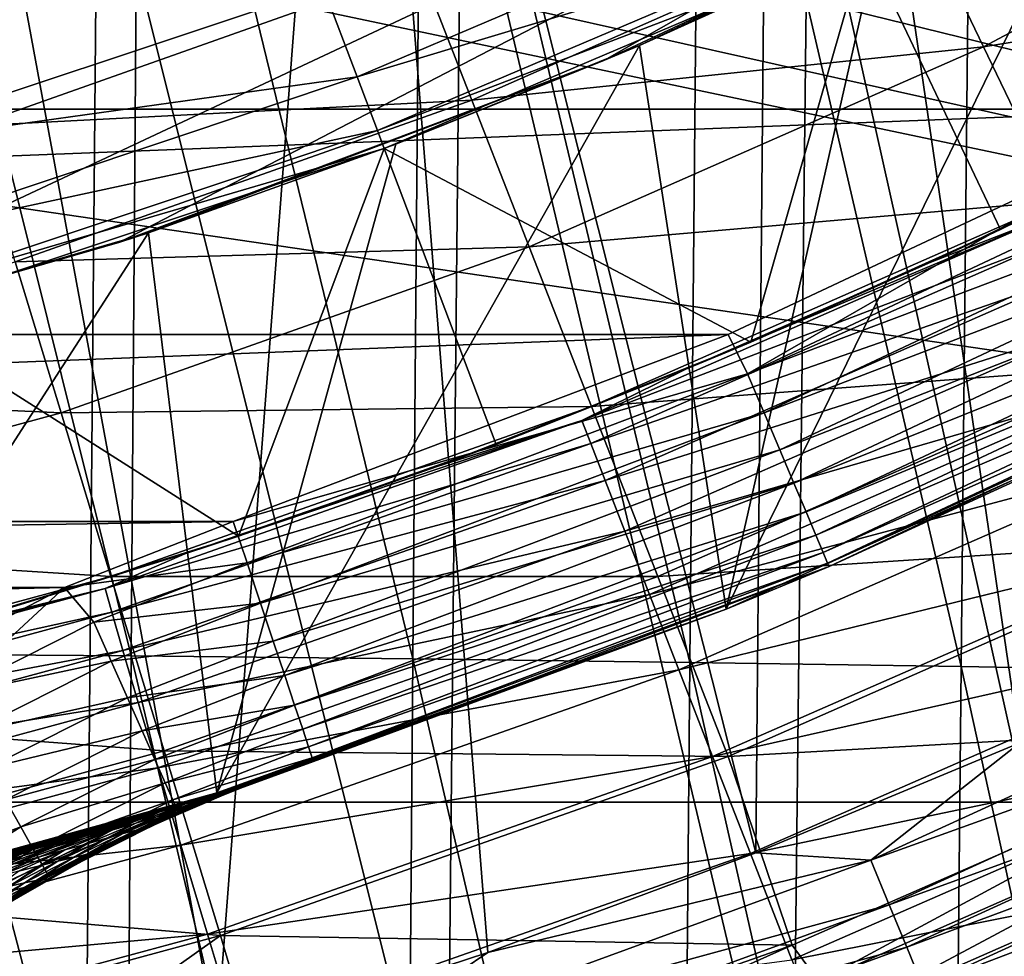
# Model space of a CAD drawing. Header units: metres. Extents: x -104 to 104, y -68 to 90.
# Tile 426 of 656: x 6.12 to 9.23, y 22.57 to 25.53. Entities that reach past the tile are written whole.
import ezdxf

# ---------------------------------------------------------------- set-up
doc = ezdxf.new("R2010")
doc.units = ezdxf.units.M
doc.layers.add('solid_FIT-BATH-153_SW0002', color=7, linetype='CONTINUOUS')

msp = doc.modelspace()

# ---------------------------------------------------------------- linework, layer by layer
at = {"layer": 'solid_FIT-BATH-153_SW0002'}
for points in [[(4, 35.785889, 69.796501), (12.21831, 27.824938, 69.796501), (4.86164, 24.370741, 69.796501)], [(9.763539, 29.34285, 8.296501), (8.495426, 28.58717, 8.296501), (9.278147, 23.240276, 8.296501)], [(-19.167599, 28.634104, 1.296502), (18.94183, 23.051853, 1.296502), (-18.94183, 23.051853, 1.296502)], [(-1.443118, 27.347288, 1.296502), (18.94183, 23.051853, 1.296502), (-19.167599, 28.634104, 1.296502)], [(5.663977, 28.257217, 1.296502), (19.167599, 28.634104, 1.296502), (18.94183, 23.051853, 1.296502)], [(8.495426, 28.58717, 8.296501), (7.170158, 27.939381, 8.296501), (8.443877, 22.891932, 8.296501)], [(8.495426, 28.58717, 8.296501), (8.443877, 22.891932, 8.296501), (9.278147, 23.240276, 8.296501)], [(4.283416, 27.834385, 1.296502), (5.663977, 28.257217, 1.296502), (18.94183, 23.051853, 1.296502)], [(7.170158, 27.939381, 8.296501), (5.796432, 27.403294, 8.296501), (6.739696, 22.295485, 8.296501)], [(7.170158, 27.939381, 8.296501), (6.739696, 22.295485, 8.296501), (7.597351, 22.576807, 8.296501)], [(7.170158, 27.939381, 8.296501), (7.597351, 22.576807, 8.296501), (8.443877, 22.891932, 8.296501)], [(2.872905, 27.530479, 1.296502), (4.283416, 27.834385, 1.296502), (18.94183, 23.051853, 1.296502)], [(4.86164, 24.370741, 69.796501), (12.21831, 27.824938, 69.796501), (6.434303, 24.821825, 69.796501)], [(6.434303, 24.821825, 69.796501), (12.21831, 27.824938, 69.796501), (7.965962, 25.396948, 69.796501)], [(7.965962, 25.396948, 69.796501), (12.21831, 27.824938, 69.796501), (9.446235, 26.092039, 69.796501)], [(1.443124, 27.34729, 1.296502), (2.872905, 27.530479, 1.296502), (18.94183, 23.051853, 1.296502)], [(5.796432, 27.403294, 8.296501), (5.870215, 22.0476, 8.296501), (6.739696, 22.295485, 8.296501)], [(-1.443118, 27.347288, 1.296502), (0, 27.285889, 1.296502), (18.94183, 23.051853, 1.296502)], [(1.443124, 27.34729, 1.296502), (18.94183, 23.051853, 1.296502), (0, 27.285889, 1.296502)], [(5.588059, 27.059805, -17.838892), (6.470079, 23.514465, -17.005287), (5.565911, 23.521463, -17.083712)], [(5.588059, 27.059805, -17.838892), (6.495762, 27.052576, -17.75762), (6.470079, 23.514465, -17.005287)], [(6.495762, 27.052576, -17.75762), (7.360352, 23.505386, -16.902933), (6.470079, 23.514465, -17.005287)], [(6.495762, 27.052576, -17.75762), (7.38954, 27.0432, -17.651567), (7.360352, 23.505386, -16.902933)], [(7.38954, 27.0432, -17.651567), (8.235013, 23.494139, -16.775013), (7.360352, 23.505386, -16.902933)], [(7.38954, 27.0432, -17.651567), (8.267671, 27.03158, -17.519064), (8.235013, 23.494139, -16.775013)], [(8.267671, 27.03158, -17.519064), (9.092557, 23.480673, -16.620228), (8.235013, 23.494139, -16.775013)], [(8.267671, 27.03158, -17.519064), (9.128637, 27.017672, -17.358778), (9.092557, 23.480673, -16.620228)], [(9.128637, 27.017672, -17.358778), (9.931474, 23.464939, -16.437281), (9.092557, 23.480673, -16.620228)], [(9.128637, 27.017672, -17.358778), (9.970922, 27.001421, -17.169382), (9.931474, 23.464939, -16.437281)], [(10.250279, 26.532598, 37.796501), (8.788386, 25.765247, 37.796501), (9.991273, 25.248505, 37.796501)], [(5.131924, 21.80179, -13.693183), (6.324314, 21.788816, -13.592061), (5.16512, 26.198225, -14.60152)], [(6.324314, 21.788816, -13.592061), (6.363779, 26.183811, -14.495212), (5.16512, 26.198225, -14.60152)], [(6.324314, 21.788816, -13.592061), (7.468001, 21.76992, -13.447356), (6.363779, 26.183811, -14.495212)], [(7.468001, 21.76992, -13.447356), (7.512773, 26.162806, -14.343188), (6.363779, 26.183811, -14.495212)], [(8.947027, 25.889126, 15.230686), (10.547908, 26.177755, 14.767631), (9.163056, 25.439882, 14.761575)], [(9.163056, 25.439882, 14.761575), (10.547908, 26.177755, 14.767631), (10.81854, 25.708591, 14.350211)], [(7.468001, 21.76992, -13.447356), (8.559771, 21.744417, -13.257392), (7.512773, 26.162806, -14.343188)], [(8.559771, 21.744417, -13.257392), (8.609093, 26.134455, -14.143751), (7.512773, 26.162806, -14.343188)], [(8.350175, 23.66227, 43.296501), (8.831426, 25.78574, 43.296501), (9.573378, 26.158623, 43.296501)], [(9.910435, 24.36495, 43.296501), (8.350175, 23.66227, 43.296501), (9.573378, 26.158623, 43.296501)], [(8.559771, 21.744417, -13.257392), (9.596829, 21.711683, -13.021367), (8.609093, 26.134455, -14.143751)], [(9.596829, 21.711683, -13.021367), (9.650146, 26.098072, -13.896052), (8.609093, 26.134455, -14.143751)], [(-9.871757, 25.242704, 72.796501), (11.332098, 26.073658, 72.796501), (-11.332296, 26.073782, 72.796501)], [(-9.871757, 25.242704, 72.796501), (9.871577, 25.242611, 72.796501), (11.332098, 26.073658, 72.796501)], [(7.965962, 25.396948, 69.796501), (9.446235, 26.092039, 69.796501), (8.075897, 25.443697, 43.296501)], [(9.446235, 26.092039, 69.796501), (8.831426, 25.78574, 43.296501), (8.075897, 25.443697, 43.296501)], [(5.436048, 25.519363, 45.265484), (6.928494, 26.017635, 45.265484), (5.287352, 26.032707, 46.727985)], [(7.077099, 25.62582, 43.765839), (6.928494, 26.017635, 45.265484), (5.436048, 25.519363, 45.265484)], [(7.18388, 25.344275, 42.238136), (8.684747, 25.983757, 42.238136), (7.077099, 25.62582, 43.765839)], [(8.762466, 25.819902, 40.691639), (8.684747, 25.983757, 42.238136), (7.18388, 25.344275, 42.238136)], [(7.382771, 25.689796, 15.740915), (8.947027, 25.889126, 15.230686), (7.546246, 25.271118, 15.225175)], [(7.546246, 25.271118, 15.225175), (8.947027, 25.889126, 15.230686), (9.163056, 25.439882, 14.761575)], [(7.248163, 25.174698, 40.691639), (8.762466, 25.819902, 40.691639), (7.18388, 25.344275, 42.238136)], [(8.787728, 25.764931, 39.13728), (8.762466, 25.819902, 40.691639), (7.248163, 25.174698, 40.691639)], [(7.268898, 25.117865, 39.13728), (8.787728, 25.764931, 39.13728), (7.248163, 25.174698, 40.691639)], [(7.268898, 25.117865, 39.13728), (7.268955, 25.117928, 37.796501), (8.787728, 25.764931, 39.13728)], [(8.788386, 25.765247, 37.796501), (7.268955, 25.117928, 37.796501), (8.427594, 24.506544, 37.796501)], [(8.787728, 25.764931, 39.13728), (7.268955, 25.117928, 37.796501), (8.788386, 25.765247, 37.796501)], [(8.350175, 23.66227, 43.296501), (8.075897, 25.443697, 43.296501), (8.831426, 25.78574, 43.296501)], [(8.788386, 25.765247, 37.796501), (8.427594, 24.506544, 37.796501), (9.217219, 24.861864, 37.796501)], [(8.788386, 25.765247, 37.796501), (9.217219, 24.861864, 37.796501), (9.991273, 25.248505, 37.796501)], [(9.163056, 25.439882, 14.761575), (10.81854, 25.708591, 14.350211), (9.397502, 24.952059, 14.344116)], [(5.856286, 25.56813, 16.291973), (7.382771, 25.689796, 15.740915), (5.971751, 25.189281, 15.736076)], [(5.971751, 25.189281, 15.736076), (7.382771, 25.689796, 15.740915), (7.546246, 25.271118, 15.225175)], [(5.552642, 25.116859, 43.765839), (7.077099, 25.62582, 43.765839), (5.436048, 25.519363, 45.265484)], [(7.18388, 25.344275, 42.238136), (7.077099, 25.62582, 43.765839), (5.552642, 25.116859, 43.765839)], [(6.740254, 23.081387, 43.296501), (7.305764, 25.131958, 43.296501), (8.075897, 25.443697, 43.296501)], [(8.350175, 23.66227, 43.296501), (6.740254, 23.081387, 43.296501), (8.075897, 25.443697, 43.296501)], [(7.965962, 25.396948, 69.796501), (8.075897, 25.443697, 43.296501), (7.305764, 25.131958, 43.296501)], [(7.546246, 25.271118, 15.225175), (9.163056, 25.439882, 14.761575), (7.727428, 24.807028, 14.756103)], [(7.727428, 24.807028, 14.756103), (9.163056, 25.439882, 14.761575), (9.397502, 24.952059, 14.344116)], [(6.434303, 24.821825, 69.796501), (7.965962, 25.396948, 69.796501), (6.52459, 24.851904, 43.296501)], [(7.965962, 25.396948, 69.796501), (7.305764, 25.131958, 43.296501), (6.52459, 24.851904, 43.296501)], [(5.636423, 24.827637, 42.238136), (7.18388, 25.344275, 42.238136), (5.552642, 25.116859, 43.765839)], [(7.248163, 25.174698, 40.691639), (7.18388, 25.344275, 42.238136), (5.636423, 24.827637, 42.238136)], [(5.971751, 25.189281, 15.736076), (7.546246, 25.271118, 15.225175), (6.102841, 24.759531, 15.22042)], [(6.102841, 24.759531, 15.22042), (7.546246, 25.271118, 15.225175), (7.727428, 24.807028, 14.756103)], [(-8.356283, 24.530352, 72.796501), (9.871577, 25.242611, 72.796501), (-9.871757, 25.242704, 72.796501)], [(-8.356283, 24.530352, 72.796501), (8.356169, 24.530302, 72.796501), (9.871577, 25.242611, 72.796501)], [(8.417275, 24.406504, 72.784515), (9.871577, 25.242611, 72.796501), (8.356169, 24.530302, 72.796501)], [(8.417275, 24.406504, 72.784515), (9.946766, 25.125959, 72.784515), (9.871577, 25.242611, 72.796501)], [(9.757369, 25.127502, 20.088102), (9.991273, 25.248505, 37.796501), (9.217219, 24.861864, 37.796501)], [(5.686853, 24.653437, 40.691639), (7.248163, 25.174698, 40.691639), (5.636423, 24.827637, 42.238136)], [(7.268898, 25.117865, 39.13728), (7.248163, 25.174698, 40.691639), (5.686853, 24.653437, 40.691639)], [(5.703007, 24.595137, 39.13728), (7.268898, 25.117865, 39.13728), (5.686853, 24.653437, 40.691639)], [(5.703007, 24.595137, 39.13728), (5.703466, 24.595348, 37.796501), (7.268898, 25.117865, 39.13728)], [(7.268955, 25.117928, 37.796501), (5.703466, 24.595348, 37.796501), (6.8089, 23.892551, 37.796501)], [(7.268898, 25.117865, 39.13728), (5.703466, 24.595348, 37.796501), (7.268955, 25.117928, 37.796501)], [(6.740254, 23.081387, 43.296501), (6.52459, 24.851904, 43.296501), (7.305764, 25.131958, 43.296501)], [(7.268955, 25.117928, 37.796501), (6.8089, 23.892551, 37.796501), (7.623682, 24.182959, 37.796501)], [(7.268955, 25.117928, 37.796501), (7.623682, 24.182959, 37.796501), (8.427594, 24.506544, 37.796501)], [(10.008908, 25.006258, 72.748535), (9.946766, 25.125959, 72.784515), (8.417275, 24.406504, 72.784515)], [(8.996492, 24.758648, 20.084337), (9.757369, 25.127502, 20.088102), (9.217219, 24.861864, 37.796501)], [(9.354035, 24.898134, 19.630774), (9.757369, 25.127502, 20.088102), (8.996492, 24.758648, 20.084337)], [(8.469863, 24.282307, 72.748535), (10.008908, 25.006258, 72.748535), (8.417275, 24.406504, 72.784515)], [(10.067224, 24.893929, 72.689659), (10.008908, 25.006258, 72.748535), (8.469863, 24.282307, 72.748535)], [(7.727428, 24.807028, 14.756103), (9.397502, 24.952059, 14.344116), (7.924116, 24.303118, 14.338636)], [(7.924116, 24.303118, 14.338636), (9.397502, 24.952059, 14.344116), (9.647655, 24.431355, 13.982436)], [(7.894196, 24.25824, 19.624304), (9.354035, 24.898134, 19.630774), (8.222553, 24.420349, 20.080816)], [(9.388911, 24.829071, 19.185575), (9.354035, 24.898134, 19.630774), (7.894196, 24.25824, 19.624304)], [(9.354035, 24.898134, 19.630774), (8.996492, 24.758648, 20.084337), (8.222553, 24.420349, 20.080816)], [(8.519211, 24.165758, 72.689667), (10.067224, 24.893929, 72.689659), (8.469863, 24.282307, 72.748535)], [(10.119936, 24.792391, 72.60968), (10.067224, 24.893929, 72.689659), (8.519211, 24.165758, 72.689667)], [(8.996492, 24.758648, 20.084337), (9.217219, 24.861864, 37.796501), (8.427594, 24.506544, 37.796501)], [(6.434303, 24.821825, 69.796501), (6.52459, 24.851904, 43.296501), (4.930903, 24.387779, 43.296501)], [(5.089828, 22.625893, 43.296501), (4.930903, 24.387779, 43.296501), (6.52459, 24.851904, 43.296501)], [(6.740254, 23.081387, 43.296501), (5.089828, 22.625893, 43.296501), (6.52459, 24.851904, 43.296501)], [(7.92211, 24.186115, 19.179249), (9.388911, 24.829071, 19.185575), (7.894196, 24.25824, 19.624304)], [(9.444798, 24.716303, 18.755022), (9.388911, 24.829071, 19.185575), (7.92211, 24.186115, 19.179249)], [(4.86164, 24.370741, 69.796501), (6.434303, 24.821825, 69.796501), (4.930903, 24.387779, 43.296501)], [(6.102841, 24.759531, 15.22042), (7.727428, 24.807028, 14.756103), (6.248205, 24.283205, 14.751398)], [(6.248205, 24.283205, 14.751398), (7.727428, 24.807028, 14.756103), (7.924116, 24.303118, 14.338636)], [(8.563819, 24.060408, 72.609688), (10.119936, 24.792391, 72.60968), (8.519211, 24.165758, 72.689667)], [(10.165441, 24.704739, 72.511032), (10.119936, 24.792391, 72.60968), (8.563819, 24.060408, 72.609688)], [(4.623302, 24.357176, 15.216805), (6.102841, 24.759531, 15.22042), (6.248205, 24.283205, 14.751398)], [(8.222553, 24.420349, 20.080816), (8.996492, 24.758648, 20.084337), (8.427594, 24.506544, 37.796501)], [(7.967646, 24.068842, 18.748825), (9.444798, 24.716303, 18.755022), (7.92211, 24.186115, 19.179249)], [(9.520563, 24.562149, 18.343275), (9.444798, 24.716303, 18.755022), (7.967646, 24.068842, 18.748825)], [(8.602326, 23.969461, 72.51104), (10.165441, 24.704739, 72.511032), (8.563819, 24.060408, 72.609688)], [(10.202352, 24.633638, 72.396721), (10.165441, 24.704739, 72.511032), (8.602326, 23.969461, 72.51104)], [(8.633563, 23.895689, 72.396729), (10.202352, 24.633638, 72.396721), (8.602326, 23.969461, 72.51104)], [(10.229547, 24.581255, 72.270226), (10.202352, 24.633638, 72.396721), (8.633563, 23.895689, 72.396729)], [(5.703466, 24.595348, 37.796501), (5.981826, 23.634876, 37.796501), (6.8089, 23.892551, 37.796501)], [(8.656576, 23.841337, 72.270233), (10.229547, 24.581255, 72.270226), (8.633563, 23.895689, 72.396729)], [(10.246196, 24.549185, 72.135391), (10.229547, 24.581255, 72.270226), (8.656576, 23.841337, 72.270233)], [(8.029864, 23.908823, 18.337189), (9.520563, 24.562149, 18.343275), (7.967646, 24.068842, 18.748825)], [(9.615071, 24.368931, 17.954493), (9.520563, 24.562149, 18.343275), (8.029864, 23.908823, 18.337189)], [(8.670667, 23.80806, 72.135406), (10.246196, 24.549185, 72.135391), (8.656576, 23.841337, 72.270233)], [(8.670667, 23.80806, 72.135406), (10.251793, 24.538401, 71.996498), (10.246196, 24.549185, 72.135391)], [(-6.7925, 23.939772, 72.796501), (8.356169, 24.530302, 72.796501), (-8.356283, 24.530352, 72.796501)], [(-6.7925, 23.939772, 72.796501), (6.7925, 23.939772, 72.796501), (8.356169, 24.530302, 72.796501)], [(8.417275, 24.406504, 72.784515), (8.356169, 24.530302, 72.796501), (6.7925, 23.939772, 72.796501)], [(8.670667, 23.80806, 72.135406), (8.675405, 23.796869, 71.996498), (10.251793, 24.538401, 71.996498)], [(10.251793, 24.538401, 71.996498), (8.675405, 23.796869, 71.996498), (9.910435, 24.36495, 43.296501)], [(8.222553, 24.420349, 20.080816), (8.427594, 24.506544, 37.796501), (7.623682, 24.182959, 37.796501)], [(7.924116, 24.303118, 14.338636), (9.647655, 24.431355, 13.982436), (8.134034, 23.765268, 13.976898)], [(8.134034, 23.765268, 13.976898), (9.647655, 24.431355, 13.982436), (9.911844, 23.881287, 13.678703)], [(8.417275, 24.406504, 72.784515), (6.7925, 23.939772, 72.796501), (6.836186, 23.808916, 72.784515)], [(8.469863, 24.282307, 72.748535), (8.417275, 24.406504, 72.784515), (6.836186, 23.808916, 72.784515)], [(7.436556, 24.112946, 20.077572), (8.222553, 24.420349, 20.080816), (7.623682, 24.182959, 37.796501)], [(7.894196, 24.25824, 19.624304), (8.222553, 24.420349, 20.080816), (7.436556, 24.112946, 20.077572)], [(8.10783, 23.708462, 17.948492), (9.615071, 24.368931, 17.954493), (8.029864, 23.908823, 18.337189)], [(9.727192, 24.138968, 17.592834), (9.615071, 24.368931, 17.954493), (8.10783, 23.708462, 17.948492)], [(8.675405, 23.796869, 71.996498), (8.350175, 23.66227, 43.296501), (9.910435, 24.36495, 43.296501)], [(4.623302, 24.357176, 15.216805), (6.248205, 24.283205, 14.751398), (4.732646, 23.871532, 14.747792)], [(6.248205, 24.283205, 14.751398), (7.924116, 24.303118, 14.338636), (6.406069, 23.766043, 14.333943)], [(6.406069, 23.766043, 14.333943), (7.924116, 24.303118, 14.338636), (8.134034, 23.765268, 13.976898)], [(4.732646, 23.871532, 14.747792), (6.248205, 24.283205, 14.751398), (6.406069, 23.766043, 14.333943)], [(8.469863, 24.282307, 72.748535), (6.836186, 23.808916, 72.784515), (6.878896, 23.680984, 72.748543)], [(8.519211, 24.165758, 72.689667), (8.469863, 24.282307, 72.748535), (6.878896, 23.680984, 72.748543)], [(6.387866, 23.727362, 19.618818), (7.894196, 24.25824, 19.624304), (6.639658, 23.836807, 20.074642)], [(7.92211, 24.186115, 19.179249), (7.894196, 24.25824, 19.624304), (6.387866, 23.727362, 19.618818)], [(7.894196, 24.25824, 19.624304), (7.436556, 24.112946, 20.077572), (6.639658, 23.836807, 20.074642)], [(6.408836, 23.652855, 19.173887), (7.92211, 24.186115, 19.179249), (6.387866, 23.727362, 19.618818)], [(7.967646, 24.068842, 18.748825), (7.92211, 24.186115, 19.179249), (6.408836, 23.652855, 19.173887)], [(7.436556, 24.112946, 20.077572), (7.623682, 24.182959, 37.796501), (6.8089, 23.892551, 37.796501)], [(8.519211, 24.165758, 72.689667), (6.878896, 23.680984, 72.748543), (6.918975, 23.56093, 72.689674)], [(8.563819, 24.060408, 72.609688), (8.519211, 24.165758, 72.689667), (6.918975, 23.56093, 72.689674)], [(6.639658, 23.836807, 20.074642), (7.436556, 24.112946, 20.077572), (6.8089, 23.892551, 37.796501)], [(8.200604, 23.47016, 17.586895), (9.727192, 24.138968, 17.592834), (8.10783, 23.708462, 17.948492)], [(9.855789, 23.87458, 17.262459), (9.727192, 24.138968, 17.592834), (8.200604, 23.47016, 17.586895)], [(6.443955, 23.532017, 18.743574), (7.967646, 24.068842, 18.748825), (6.408836, 23.652855, 19.173887)], [(8.029864, 23.908823, 18.337189), (7.967646, 24.068842, 18.748825), (6.443955, 23.532017, 18.743574)], [(8.563819, 24.060408, 72.609688), (6.918975, 23.56093, 72.689674), (6.955204, 23.452412, 72.609695)], [(8.602326, 23.969461, 72.51104), (8.563819, 24.060408, 72.609688), (6.955204, 23.452412, 72.609695)], [(8.602326, 23.969461, 72.51104), (6.955204, 23.452412, 72.609695), (6.986479, 23.35873, 72.511055)], [(8.633563, 23.895689, 72.396729), (8.602326, 23.969461, 72.51104), (6.986479, 23.35873, 72.511055)], [(-6.258947, 23.7306, 72.796501), (6.7925, 23.939772, 72.796501), (-6.7925, 23.939772, 72.796501)], [(-6.258947, 23.7306, 72.796501), (6.258946, 23.7306, 72.796501), (6.7925, 23.939772, 72.796501)], [(6.258946, 23.7306, 72.796501), (6.836186, 23.808916, 72.784515), (6.7925, 23.939772, 72.796501)], [(6.492484, 23.367313, 18.332031), (8.029864, 23.908823, 18.337189), (6.443955, 23.532017, 18.743574)], [(8.10783, 23.708462, 17.948492), (8.029864, 23.908823, 18.337189), (6.492484, 23.367313, 18.332031)], [(8.633563, 23.895689, 72.396729), (6.986479, 23.35873, 72.511055), (7.011849, 23.28274, 72.396744)], [(8.656576, 23.841337, 72.270233), (8.633563, 23.895689, 72.396729), (7.011849, 23.28274, 72.396744)], [(4.732646, 23.871532, 14.747792), (6.406069, 23.766043, 14.333943), (4.851442, 23.344246, 14.330315)], [(6.639658, 23.836807, 20.074642), (6.8089, 23.892551, 37.796501), (5.981826, 23.634876, 37.796501)], [(8.134034, 23.765268, 13.976898), (9.911844, 23.881287, 13.678703), (8.355783, 23.197109, 13.673053)], [(8.307252, 23.196321, 17.256548), (9.855789, 23.87458, 17.262459), (8.200604, 23.47016, 17.586895)], [(9.999615, 23.578337, 16.967253), (9.855789, 23.87458, 17.262459), (8.307252, 23.196321, 17.256548)], [(8.355783, 23.197109, 13.673053), (9.911844, 23.881287, 13.678703), (10.1488, 23.297871, 13.438066)], [(5.833204, 23.592321, 20.072006), (6.639658, 23.836807, 20.074642), (5.981826, 23.634876, 37.796501)], [(6.387866, 23.727362, 19.618818), (6.639658, 23.836807, 20.074642), (5.833204, 23.592321, 20.072006)], [(8.656576, 23.841337, 72.270233), (7.011849, 23.28274, 72.396744), (7.03054, 23.226751, 72.270248)], [(8.670667, 23.80806, 72.135406), (8.656576, 23.841337, 72.270233), (7.03054, 23.226751, 72.270248)], [(6.258946, 23.7306, 72.796501), (6.351824, 23.620838, 72.784508), (6.836186, 23.808916, 72.784515)], [(6.878896, 23.680984, 72.748543), (6.836186, 23.808916, 72.784515), (6.351824, 23.620838, 72.784508)], [(8.670667, 23.80806, 72.135406), (7.03054, 23.226751, 72.270248), (7.041985, 23.192471, 72.135422)], [(8.670667, 23.80806, 72.135406), (7.041985, 23.192471, 72.135422), (8.675405, 23.796869, 71.996498)], [(7.041985, 23.192471, 72.135422), (7.045833, 23.180943, 71.996498), (8.675405, 23.796869, 71.996498)], [(8.675405, 23.796869, 71.996498), (7.045833, 23.180943, 71.996498), (8.350175, 23.66227, 43.296501)], [(4.851442, 23.344246, 14.330315), (6.406069, 23.766043, 14.333943), (6.574606, 23.214067, 13.972173)], [(6.406069, 23.766043, 14.333943), (8.134034, 23.765268, 13.976898), (6.574606, 23.214067, 13.972173)], [(6.574606, 23.214067, 13.972173), (8.134034, 23.765268, 13.976898), (8.355783, 23.197109, 13.673053)], [(-6.258947, 23.7306, 72.796501), (-5.748806, 23.466423, 72.796501), (6.258946, 23.7306, 72.796501)], [(-5.748806, 23.466423, 72.796501), (5.748804, 23.466423, 72.796501), (6.258946, 23.7306, 72.796501)], [(4.83427, 23.306353, 19.614397), (6.387866, 23.727362, 19.618818), (5.018152, 23.379713, 20.0697)], [(6.408836, 23.652855, 19.173887), (6.387866, 23.727362, 19.618818), (4.83427, 23.306353, 19.614397)], [(6.387866, 23.727362, 19.618818), (5.833204, 23.592321, 20.072006), (5.018152, 23.379713, 20.0697)], [(6.258946, 23.7306, 72.796501), (5.748804, 23.466423, 72.796501), (5.887736, 23.387182, 72.784492)], [(6.258946, 23.7306, 72.796501), (5.887736, 23.387182, 72.784492), (6.351824, 23.620838, 72.784508)], [(6.553683, 23.161219, 17.943413), (8.10783, 23.708462, 17.948492), (6.492484, 23.367313, 18.332031)], [(8.200604, 23.47016, 17.586895), (8.10783, 23.708462, 17.948492), (6.553683, 23.161219, 17.943413)], [(6.406604, 23.497595, 72.74852), (6.878896, 23.680984, 72.748543), (6.351824, 23.620838, 72.784508)], [(6.918975, 23.56093, 72.689674), (6.878896, 23.680984, 72.748543), (6.406604, 23.497595, 72.74852)], [(4.849309, 23.230501, 19.169571), (6.408836, 23.652855, 19.173887), (4.83427, 23.306353, 19.614397)], [(6.443955, 23.532017, 18.743574), (6.408836, 23.652855, 19.173887), (4.849309, 23.230501, 19.169571)], [(6.796402, 23.099302, 59.806923), (6.740254, 23.081387, 43.296501), (8.350175, 23.66227, 43.296501)], [(6.840555, 23.113518, 59.868149), (6.796402, 23.099302, 59.806923), (8.350175, 23.66227, 43.296501)], [(6.870469, 23.123205, 59.915047), (6.840555, 23.113518, 59.868149), (8.350175, 23.66227, 43.296501)], [(6.930969, 23.142942, 60.029598), (6.870469, 23.123205, 59.915047), (8.350175, 23.66227, 43.296501)], [(6.981384, 23.159534, 60.159477), (6.930969, 23.142942, 60.029598), (8.350175, 23.66227, 43.296501)], [(6.995301, 23.164139, 60.205761), (6.981384, 23.159534, 60.159477), (8.350175, 23.66227, 43.296501)], [(7.017261, 23.171425, 60.296848), (6.995301, 23.164139, 60.205761), (8.350175, 23.66227, 43.296501)], [(7.033565, 23.176851, 60.395004), (7.017261, 23.171425, 60.296848), (8.350175, 23.66227, 43.296501)], [(7.039031, 23.178673, 60.44381), (7.033565, 23.176851, 60.395004), (8.350175, 23.66227, 43.296501)], [(7.045833, 23.180943, 60.596504), (7.039031, 23.178673, 60.44381), (8.350175, 23.66227, 43.296501)], [(7.045833, 23.180943, 71.996498), (7.045833, 23.180943, 60.596504), (8.350175, 23.66227, 43.296501)], [(6.406604, 23.497595, 72.74852), (6.351824, 23.620838, 72.784508), (5.887736, 23.387182, 72.784492)], [(8.807002, 22.869509, 8.308817), (10.449756, 23.621254, 8.308818), (9.278147, 23.240276, 8.296501)], [(10.518942, 23.485083, 8.345499), (10.449756, 23.621254, 8.308818), (8.807002, 22.869509, 8.308817)], [(6.458009, 23.381945, 72.689636), (6.918975, 23.56093, 72.689674), (6.406604, 23.497595, 72.74852)], [(6.955204, 23.452412, 72.609695), (6.918975, 23.56093, 72.689674), (6.458009, 23.381945, 72.689636)], [(8.426734, 22.889603, 16.961338), (9.999615, 23.578337, 16.967253), (8.307252, 23.196321, 17.256548)], [(10.156968, 23.253736, 16.710073), (9.999615, 23.578337, 16.967253), (8.426734, 22.889603, 16.961338)], [(4.874999, 23.107416, 18.739355), (6.443955, 23.532017, 18.743574), (4.849309, 23.230501, 19.169571)], [(6.492484, 23.367313, 18.332031), (6.443955, 23.532017, 18.743574), (4.874999, 23.107416, 18.739355)], [(5.565911, 23.521463, -17.083712), (6.445204, 19.889929, -16.280228), (5.544587, 19.896395, -16.356005)], [(5.565911, 23.521463, -17.083712), (6.470079, 23.514465, -17.005287), (6.445204, 19.889929, -16.280228)], [(5.954081, 23.269764, 72.748489), (6.406604, 23.497595, 72.74852), (5.887736, 23.387182, 72.784492)], [(6.458009, 23.381945, 72.689636), (6.406604, 23.497595, 72.74852), (5.954081, 23.269764, 72.748489)], [(6.470079, 23.514465, -17.005287), (7.331952, 19.88154, -16.181309), (6.445204, 19.889929, -16.280228)], [(6.470079, 23.514465, -17.005287), (7.360352, 23.505386, -16.902933), (7.331952, 19.88154, -16.181309)], [(7.360352, 23.505386, -16.902933), (8.203117, 19.871149, -16.05765), (7.331952, 19.88154, -16.181309)], [(7.360352, 23.505386, -16.902933), (8.235013, 23.494139, -16.775013), (8.203117, 19.871149, -16.05765)], [(8.235013, 23.494139, -16.775013), (9.057205, 19.858709, -15.907979), (8.203117, 19.871149, -16.05765)], [(8.235013, 23.494139, -16.775013), (9.092557, 23.480673, -16.620228), (9.057205, 19.858709, -15.907979)], [(6.626814, 22.916197, 17.581867), (8.200604, 23.47016, 17.586895), (6.553683, 23.161219, 17.943413)], [(8.307252, 23.196321, 17.256548), (8.200604, 23.47016, 17.586895), (6.626814, 22.916197, 17.581867)], [(8.865317, 22.72834, 8.345498), (10.518942, 23.485083, 8.345499), (8.807002, 22.869509, 8.308817)], [(10.584534, 23.35564, 8.405645), (10.518942, 23.485083, 8.345499), (8.865317, 22.72834, 8.345498)], [(9.092557, 23.480673, -16.620228), (9.892717, 19.844179, -15.73103), (9.057205, 19.858709, -15.907979)], [(9.092557, 23.480673, -16.620228), (9.931474, 23.464939, -16.437281), (9.892717, 19.844179, -15.73103)], [(6.504474, 23.277407, 72.60965), (6.955204, 23.452412, 72.609695), (6.458009, 23.381945, 72.689636)], [(6.986479, 23.35873, 72.511055), (6.955204, 23.452412, 72.609695), (6.504474, 23.277407, 72.60965)], [(4.910789, 22.939608, 18.327896), (6.492484, 23.367313, 18.332031), (4.874999, 23.107416, 18.739355)], [(6.553683, 23.161219, 17.943413), (6.492484, 23.367313, 18.332031), (4.910789, 22.939608, 18.327896)], [(6.016337, 23.15958, 72.689598), (6.458009, 23.381945, 72.689636), (5.954081, 23.269764, 72.748489)], [(6.504474, 23.277407, 72.60965), (6.458009, 23.381945, 72.689636), (6.016337, 23.15958, 72.689598)], [(4.851442, 23.344246, 14.330315), (6.574606, 23.214067, 13.972173), (4.978315, 22.781452, 13.968489)], [(6.544586, 23.187164, 72.510994), (6.986479, 23.35873, 72.511055), (6.504474, 23.277407, 72.60965)], [(7.011849, 23.28274, 72.396744), (6.986479, 23.35873, 72.511055), (6.544586, 23.187164, 72.510994)], [(8.9206, 22.594172, 8.405644), (10.584534, 23.35564, 8.405645), (8.865317, 22.72834, 8.345498)], [(10.644946, 23.236141, 8.487772), (10.584534, 23.35564, 8.405645), (8.9206, 22.594172, 8.405644)], [(6.072609, 23.059986, 72.609596), (6.504474, 23.277407, 72.60965), (6.016337, 23.15958, 72.689598)], [(6.544586, 23.187164, 72.510994), (6.504474, 23.277407, 72.60965), (6.072609, 23.059986, 72.609596)], [(6.577121, 23.113966, 72.396675), (7.011849, 23.28274, 72.396744), (6.544586, 23.187164, 72.510994)], [(7.03054, 23.226751, 72.270248), (7.011849, 23.28274, 72.396744), (6.577121, 23.113966, 72.396675)], [(8.355783, 23.197109, 13.673053), (10.1488, 23.297871, 13.438066), (8.558948, 22.600473, 13.432175)], [(8.558948, 22.600473, 13.432175), (10.1488, 23.297871, 13.438066), (8.643161, 22.485188, 13.374832)], [(10.1488, 23.297871, 13.438066), (10.237869, 23.187399, 13.380764), (8.643161, 22.485188, 13.374832)], [(8.557643, 22.553629, 16.704121), (10.156968, 23.253736, 16.710073), (8.426734, 22.889603, 16.961338)], [(10.326048, 22.904507, 16.493534), (10.156968, 23.253736, 16.710073), (8.557643, 22.553629, 16.704121)], [(4.978315, 22.781452, 13.968489), (6.574606, 23.214067, 13.972173), (6.752694, 22.631001, 13.668249)], [(6.574606, 23.214067, 13.972173), (8.355783, 23.197109, 13.673053), (6.752694, 22.631001, 13.668249)], [(6.601091, 23.06004, 72.27018), (7.03054, 23.226751, 72.270248), (6.577121, 23.113966, 72.396675)], [(7.041985, 23.192471, 72.135422), (7.03054, 23.226751, 72.270248), (6.601091, 23.06004, 72.27018)], [(8.807002, 22.869509, 8.308817), (9.278147, 23.240276, 8.296501), (8.443877, 22.891932, 8.296501)], [(8.971516, 22.470327, 8.487772), (10.644946, 23.236141, 8.487772), (8.9206, 22.594172, 8.405644)], [(10.698725, 23.129549, 8.589854), (10.644946, 23.236141, 8.487772), (8.971516, 22.470327, 8.487772)], [(6.121185, 22.974014, 72.510941), (6.544586, 23.187164, 72.510994), (6.072609, 23.059986, 72.609596)], [(6.577121, 23.113966, 72.396675), (6.544586, 23.187164, 72.510994), (6.121185, 22.974014, 72.510941)], [(6.615765, 23.027025, 72.135345), (7.041985, 23.192471, 72.135422), (6.601091, 23.06004, 72.27018)], [(6.615765, 23.027025, 72.135345), (7.045833, 23.180943, 71.996498), (7.041985, 23.192471, 72.135422)], [(6.615765, 23.027025, 72.135345), (6.792685, 23.088367, 71.996498), (7.045833, 23.180943, 71.996498)], [(6.711138, 22.63472, 17.251549), (8.307252, 23.196321, 17.256548), (6.626814, 22.916197, 17.581867)], [(8.426734, 22.889603, 16.961338), (8.307252, 23.196321, 17.256548), (6.711138, 22.63472, 17.251549)], [(6.752694, 22.631001, 13.668249), (8.355783, 23.197109, 13.673053), (8.558948, 22.600473, 13.432175)], [(6.792685, 23.088367, 71.996498), (7.045833, 23.180943, 60.596504), (7.045833, 23.180943, 71.996498)], [(6.792685, 23.088367, 71.996498), (6.876487, 23.120823, 60.5965), (7.045833, 23.180943, 60.596504)], [(6.847412, 23.111313, 60.305153), (7.017261, 23.171425, 60.296848), (7.039031, 23.178673, 60.44381)], [(6.866966, 23.11755, 60.446606), (6.847412, 23.111313, 60.305153), (7.039031, 23.178673, 60.44381)], [(6.876487, 23.120823, 60.5965), (6.866966, 23.11755, 60.446606), (7.039031, 23.178673, 60.44381)], [(6.876487, 23.120823, 60.5965), (7.039031, 23.178673, 60.44381), (7.045833, 23.180943, 60.596504)], [(7.039031, 23.178673, 60.44381), (7.017261, 23.171425, 60.296848), (7.033565, 23.176851, 60.395004)], [(8.692511, 22.361925, 13.294172), (8.643161, 22.485188, 13.374832), (10.237869, 23.187399, 13.380764)], [(10.296408, 23.068123, 13.300117), (8.692511, 22.361925, 13.294172), (10.237869, 23.187399, 13.380764)], [(4.956131, 22.729593, 17.939344), (6.553683, 23.161219, 17.943413), (4.910789, 22.939608, 18.327896)], [(6.626814, 22.916197, 17.581867), (6.553683, 23.161219, 17.943413), (4.956131, 22.729593, 17.939344)], [(6.813842, 23.100594, 60.176258), (6.930969, 23.142942, 60.029598), (6.981384, 23.159534, 60.159477)], [(6.847412, 23.111313, 60.305153), (6.813842, 23.100594, 60.176258), (6.981384, 23.159534, 60.159477)], [(6.847412, 23.111313, 60.305153), (6.981384, 23.159534, 60.159477), (7.017261, 23.171425, 60.296848)], [(7.017261, 23.171425, 60.296848), (6.981384, 23.159534, 60.159477), (6.995301, 23.164139, 60.205761)], [(6.866966, 23.11755, 60.446606), (6.680102, 23.044832, 60.314201), (6.847412, 23.111313, 60.305153)], [(6.866966, 23.11755, 60.446606), (6.697523, 23.049881, 60.449989), (6.680102, 23.044832, 60.314201)], [(6.709535, 23.05434, 60.5965), (6.697523, 23.049881, 60.449989), (6.866966, 23.11755, 60.446606)], [(6.708833, 23.067345, 59.951908), (6.840555, 23.113518, 59.868149), (6.870469, 23.123205, 59.915047)], [(6.767355, 23.085814, 60.058891), (6.708833, 23.067345, 59.951908), (6.870469, 23.123205, 59.915047)], [(6.876487, 23.120823, 60.5965), (6.709535, 23.05434, 60.5965), (6.866966, 23.11755, 60.446606)], [(6.792685, 23.088367, 71.996498), (6.709535, 23.05434, 60.5965), (6.876487, 23.120823, 60.5965)], [(6.767355, 23.085814, 60.058891), (6.870469, 23.123205, 59.915047), (6.930969, 23.142942, 60.029598)], [(6.813842, 23.100594, 60.176258), (6.767355, 23.085814, 60.058891), (6.930969, 23.142942, 60.029598)], [(9.016838, 22.359875, 8.589853), (10.698725, 23.129549, 8.589854), (8.971516, 22.470327, 8.487772)], [(10.744566, 23.038506, 8.709372), (10.698725, 23.129549, 8.589854), (9.016838, 22.359875, 8.589853)], [(6.160585, 22.904284, 72.396614), (6.577121, 23.113966, 72.396675), (6.121185, 22.974014, 72.510941)], [(6.601091, 23.06004, 72.27018), (6.577121, 23.113966, 72.396675), (6.160585, 22.904284, 72.396614)], [(6.792685, 23.088367, 71.996498), (6.545196, 22.981581, 71.996498), (6.709535, 23.05434, 60.5965)], [(6.615765, 23.027025, 72.135345), (6.545196, 22.981581, 71.996498), (6.792685, 23.088367, 71.996498)], [(6.767355, 23.085814, 60.058891), (6.604938, 23.022276, 60.084473), (6.708833, 23.067345, 59.951908)], [(6.648741, 23.03545, 60.192898), (6.604938, 23.022276, 60.084473), (6.767355, 23.085814, 60.058891)], [(6.639062, 23.045544, 59.854153), (6.722567, 23.075758, 59.719444), (6.796402, 23.099302, 59.806923)], [(6.708833, 23.067345, 59.951908), (6.639062, 23.045544, 59.854153), (6.796402, 23.099302, 59.806923)], [(6.813842, 23.100594, 60.176258), (6.648741, 23.03545, 60.192898), (6.767355, 23.085814, 60.058891)], [(6.680102, 23.044832, 60.314201), (6.648741, 23.03545, 60.192898), (6.813842, 23.100594, 60.176258)], [(6.847412, 23.111313, 60.305153), (6.680102, 23.044832, 60.314201), (6.813842, 23.100594, 60.176258)], [(6.708833, 23.067345, 59.951908), (6.796402, 23.099302, 59.806923), (6.840555, 23.113518, 59.868149)], [(6.796402, 23.099302, 59.806923), (6.722567, 23.075758, 59.719444), (6.740254, 23.081387, 43.296501)], [(5.195017, 22.650864, 59.089104), (5.089828, 22.625893, 43.296501), (6.740254, 23.081387, 43.296501)], [(5.342201, 22.686735, 59.112377), (5.195017, 22.650864, 59.089104), (6.740254, 23.081387, 43.296501)], [(5.36345, 22.692001, 59.116055), (5.342201, 22.686735, 59.112377), (6.740254, 23.081387, 43.296501)], [(5.5299, 22.734028, 59.147991), (5.36345, 22.692001, 59.116055), (6.740254, 23.081387, 43.296501)], [(5.647252, 22.764479, 59.174355), (5.5299, 22.734028, 59.147991), (6.740254, 23.081387, 43.296501)], [(5.68948, 22.775604, 59.184742), (5.647252, 22.764479, 59.174355), (6.740254, 23.081387, 43.296501)], [(6.121185, 22.974014, 72.510941), (6.072609, 23.059986, 72.609596), (5.663589, 22.802156, 72.60955)], [(5.844414, 22.817183, 59.227108), (5.68948, 22.775604, 59.184742), (6.740254, 23.081387, 43.296501)], [(5.923979, 22.839001, 59.25185), (5.844414, 22.817183, 59.227108), (6.740254, 23.081387, 43.296501)], [(5.992463, 22.858034, 59.275066), (5.923979, 22.839001, 59.25185), (6.740254, 23.081387, 43.296501)], [(6.133244, 22.897905, 59.329338), (5.992463, 22.858034, 59.275066), (6.740254, 23.081387, 43.296501)], [(6.171564, 22.90893, 59.345791), (6.133244, 22.897905, 59.329338), (6.740254, 23.081387, 43.296501)], [(6.18961, 22.852913, 72.270111), (6.601091, 23.06004, 72.27018), (6.160585, 22.904284, 72.396614)], [(6.267434, 22.936842, 59.390583), (6.171564, 22.90893, 59.345791), (6.740254, 23.081387, 43.296501)], [(6.615765, 23.027025, 72.135345), (6.601091, 23.06004, 72.27018), (6.18961, 22.852913, 72.270111)], [(6.388752, 22.972832, 59.456142), (6.267434, 22.936842, 59.390583), (6.740254, 23.081387, 43.296501)], [(6.508505, 23.009096, 59.533844), (6.388752, 22.972832, 59.456142), (6.740254, 23.081387, 43.296501)], [(6.468115, 22.993139, 59.682476), (6.615279, 23.042051, 59.616955), (6.711032, 23.072105, 59.70718)], [(6.558642, 23.02071, 59.764622), (6.468115, 22.993139, 59.682476), (6.711032, 23.072105, 59.70718)], [(6.57301, 23.028934, 59.582275), (6.508505, 23.009096, 59.533844), (6.740254, 23.081387, 43.296501)], [(6.545196, 22.981581, 71.996498), (6.545215, 22.98159, 60.5965), (6.709535, 23.05434, 60.5965)], [(6.709535, 23.05434, 60.5965), (6.545215, 22.98159, 60.5965), (6.697523, 23.049881, 60.449989)], [(6.708833, 23.067345, 59.951908), (6.54978, 23.005722, 59.987095), (6.639062, 23.045544, 59.854153)], [(6.604938, 23.022276, 60.084473), (6.54978, 23.005722, 59.987095), (6.708833, 23.067345, 59.951908)], [(6.639062, 23.045544, 59.854153), (6.558642, 23.02071, 59.764622), (6.711032, 23.072105, 59.70718)], [(6.615279, 23.042051, 59.616955), (6.57301, 23.028934, 59.582275), (6.740254, 23.081387, 43.296501)], [(6.711032, 23.072105, 59.70718), (6.615279, 23.042051, 59.616955), (6.740254, 23.081387, 43.296501)], [(6.639062, 23.045544, 59.854153), (6.711032, 23.072105, 59.70718), (6.722567, 23.075758, 59.719444)], [(6.722567, 23.075758, 59.719444), (6.711032, 23.072105, 59.70718), (6.740254, 23.081387, 43.296501)], [(8.737847, 22.249231, 13.190954), (8.692511, 22.361925, 13.294172), (10.296408, 23.068123, 13.300117)], [(10.3502, 22.959082, 13.196898), (8.737847, 22.249231, 13.190954), (10.296408, 23.068123, 13.300117)], [(17.348299, 21.731127, 1.296502), (-17.348299, 21.731127, 1.296502), (-18.94183, 23.051853, 1.296502)], [(17.348299, 21.731127, 1.296502), (-18.94183, 23.051853, 1.296502), (18.94183, 23.051853, 1.296502)], [(6.207376, 22.82147, 72.135269), (6.615765, 23.027025, 72.135345), (6.18961, 22.852913, 72.270111)], [(6.207376, 22.82147, 72.135269), (6.545196, 22.981581, 71.996498), (6.615765, 23.027025, 72.135345)], [(6.367957, 22.963114, 59.60709), (6.57301, 23.028934, 59.582275), (6.615279, 23.042051, 59.616955)], [(6.468115, 22.993139, 59.682476), (6.367957, 22.963114, 59.60709), (6.615279, 23.042051, 59.616955)], [(6.367957, 22.963114, 59.60709), (6.508505, 23.009096, 59.533844), (6.57301, 23.028934, 59.582275)], [(6.639062, 23.045544, 59.854153), (6.484126, 22.986145, 59.898949), (6.558642, 23.02071, 59.764622)], [(6.54978, 23.005722, 59.987095), (6.484126, 22.986145, 59.898949), (6.639062, 23.045544, 59.854153)], [(6.648741, 23.03545, 60.192898), (6.486146, 22.964287, 60.208981), (6.604938, 23.022276, 60.084473)], [(6.515358, 22.972115, 60.323193), (6.486146, 22.964287, 60.208981), (6.648741, 23.03545, 60.192898)], [(6.697523, 23.049881, 60.449989), (6.515358, 22.972115, 60.323193), (6.680102, 23.044832, 60.314201)], [(6.697523, 23.049881, 60.449989), (6.530725, 22.975754, 60.453506), (6.515358, 22.972115, 60.323193)], [(6.680102, 23.044832, 60.314201), (6.515358, 22.972115, 60.323193), (6.648741, 23.03545, 60.192898)], [(6.545215, 22.98159, 60.5965), (6.530725, 22.975754, 60.453506), (6.697523, 23.049881, 60.449989)], [(9.05547, 22.265545, 8.709372), (10.744566, 23.038506, 8.709372), (9.016838, 22.359875, 8.589853)], [(10.781364, 22.965271, 8.843377), (10.744566, 23.038506, 8.709372), (9.05547, 22.265545, 8.709372)], [(6.468115, 22.993139, 59.682476), (6.229461, 22.911882, 59.676014), (6.367957, 22.963114, 59.60709)], [(6.468115, 22.993139, 59.682476), (6.323542, 22.93899, 59.744453), (6.229461, 22.911882, 59.676014)], [(6.258664, 22.93092, 59.537991), (6.388752, 22.972832, 59.456142), (6.508505, 23.009096, 59.533844)], [(6.367957, 22.963114, 59.60709), (6.258664, 22.93092, 59.537991), (6.508505, 23.009096, 59.533844)], [(6.558642, 23.02071, 59.764622), (6.323542, 22.93899, 59.744453), (6.468115, 22.993139, 59.682476)], [(6.558642, 23.02071, 59.764622), (6.408556, 22.96382, 59.818478), (6.323542, 22.93899, 59.744453)], [(6.54978, 23.005722, 59.987095), (6.393013, 22.938421, 60.020184), (6.484126, 22.986145, 59.898949)], [(6.444939, 22.952904, 60.108788), (6.393013, 22.938421, 60.020184), (6.54978, 23.005722, 59.987095)], [(6.484126, 22.986145, 59.898949), (6.408556, 22.96382, 59.818478), (6.558642, 23.02071, 59.764622)], [(6.604938, 23.022276, 60.084473), (6.444939, 22.952904, 60.108788), (6.54978, 23.005722, 59.987095)], [(6.486146, 22.964287, 60.208981), (6.444939, 22.952904, 60.108788), (6.604938, 23.022276, 60.084473)], [(5.720181, 22.721247, 72.51088), (6.121185, 22.974014, 72.510941), (5.663589, 22.802156, 72.60955)], [(6.160585, 22.904284, 72.396614), (6.121185, 22.974014, 72.510941), (5.720181, 22.721247, 72.51088)], [(6.367957, 22.963114, 59.60709), (6.126696, 22.88273, 59.612595), (6.258664, 22.93092, 59.537991)], [(6.367957, 22.963114, 59.60709), (6.229461, 22.911882, 59.676014), (6.126696, 22.88273, 59.612595)], [(6.408556, 22.96382, 59.818478), (6.180574, 22.879442, 59.801964), (6.323542, 22.93899, 59.744453)], [(6.408556, 22.96382, 59.818478), (6.260339, 22.901464, 59.868572), (6.180574, 22.879442, 59.801964)], [(6.207376, 22.82147, 72.135269), (6.304163, 22.860929, 71.996498), (6.545196, 22.981581, 71.996498)], [(6.258664, 22.93092, 59.537991), (6.267434, 22.936842, 59.390583), (6.388752, 22.972832, 59.456142)], [(6.331288, 22.921194, 59.940792), (6.260339, 22.901464, 59.868572), (6.408556, 22.96382, 59.818478)], [(6.545196, 22.981581, 71.996498), (6.304163, 22.860929, 71.996498), (6.383761, 22.902674, 60.5965)], [(6.486146, 22.964287, 60.208981), (6.326242, 22.887255, 60.22451), (6.444939, 22.952904, 60.108788)], [(6.353387, 22.893309, 60.332104), (6.326242, 22.887255, 60.22451), (6.486146, 22.964287, 60.208981)], [(6.484126, 22.986145, 59.898949), (6.331288, 22.921194, 59.940792), (6.408556, 22.96382, 59.818478)], [(6.393013, 22.938421, 60.020184), (6.331288, 22.921194, 59.940792), (6.484126, 22.986145, 59.898949)], [(6.530725, 22.975754, 60.453506), (6.353387, 22.893309, 60.332104), (6.515358, 22.972115, 60.323193)], [(6.530725, 22.975754, 60.453506), (6.366807, 22.8953, 60.45715), (6.353387, 22.893309, 60.332104)], [(6.515358, 22.972115, 60.323193), (6.353387, 22.893309, 60.332104), (6.486146, 22.964287, 60.208981)], [(6.383761, 22.902674, 60.5965), (6.366807, 22.8953, 60.45715), (6.530725, 22.975754, 60.453506)], [(6.545215, 22.98159, 60.5965), (6.383761, 22.902674, 60.5965), (6.530725, 22.975754, 60.453506)], [(6.545196, 22.981581, 71.996498), (6.383761, 22.902674, 60.5965), (6.545215, 22.98159, 60.5965)], [(9.086479, 22.189678, 8.843376), (10.781364, 22.965271, 8.843377), (9.05547, 22.265545, 8.709372)], [(10.808249, 22.911671, 8.988564), (10.781364, 22.965271, 8.843377), (9.086479, 22.189678, 8.843376)], [(6.323542, 22.93899, 59.744453), (6.092287, 22.855303, 59.739895), (6.229461, 22.911882, 59.676014)], [(6.323542, 22.93899, 59.744453), (6.180574, 22.879442, 59.801964), (6.092287, 22.855303, 59.739895)], [(6.258664, 22.93092, 59.537991), (6.126696, 22.88273, 59.612595), (6.140666, 22.89683, 59.474857)], [(6.140666, 22.89683, 59.474857), (6.171564, 22.90893, 59.345791), (6.267434, 22.936842, 59.390583)], [(6.258664, 22.93092, 59.537991), (6.140666, 22.89683, 59.474857), (6.267434, 22.936842, 59.390583)], [(6.393013, 22.938421, 60.020184), (6.238688, 22.865597, 60.051224), (6.331288, 22.921194, 59.940792)], [(6.287529, 22.877855, 60.131855), (6.238688, 22.865597, 60.051224), (6.393013, 22.938421, 60.020184)], [(6.444939, 22.952904, 60.108788), (6.287529, 22.877855, 60.131855), (6.393013, 22.938421, 60.020184)], [(6.326242, 22.887255, 60.22451), (6.287529, 22.877855, 60.131855), (6.444939, 22.952904, 60.108788)], [(8.777153, 22.152029, 13.068256), (8.737847, 22.249231, 13.190954), (10.3502, 22.959082, 13.196898)], [(10.396841, 22.865044, 13.074187), (8.777153, 22.152029, 13.068256), (10.3502, 22.959082, 13.196898)], [(5.010476, 22.479891, 17.577848), (6.626814, 22.916197, 17.581867), (4.956131, 22.729593, 17.939344)], [(6.711138, 22.63472, 17.251549), (6.626814, 22.916197, 17.581867), (5.010476, 22.479891, 17.577848)], [(5.76608, 22.655624, 72.396545), (6.160585, 22.904284, 72.396614), (5.720181, 22.721247, 72.51088)], [(6.18961, 22.852913, 72.270111), (6.160585, 22.904284, 72.396614), (5.76608, 22.655624, 72.396545)], [(6.229461, 22.911882, 59.676014), (5.995764, 22.829229, 59.681721), (6.126696, 22.88273, 59.612595)], [(6.229461, 22.911882, 59.676014), (6.092287, 22.855303, 59.739895), (5.995764, 22.829229, 59.681721)], [(6.260339, 22.901464, 59.868572), (6.039361, 22.814627, 59.855122), (6.180574, 22.879442, 59.801964)], [(6.260339, 22.901464, 59.868572), (6.11414, 22.833786, 59.915012), (6.039361, 22.814627, 59.855122)], [(6.180703, 22.850834, 59.979759), (6.11414, 22.833786, 59.915012), (6.260339, 22.901464, 59.868572)], [(6.140666, 22.89683, 59.474857), (6.133244, 22.897905, 59.329338), (6.171564, 22.90893, 59.345791)], [(6.331288, 22.921194, 59.940792), (6.180703, 22.850834, 59.979759), (6.260339, 22.901464, 59.868572)], [(6.238688, 22.865597, 60.051224), (6.180703, 22.850834, 59.979759), (6.331288, 22.921194, 59.940792)], [(6.383761, 22.902674, 60.5965), (6.225406, 22.817705, 60.5965), (6.366807, 22.8953, 60.45715)], [(6.304163, 22.860929, 71.996498), (6.225406, 22.817705, 60.5965), (6.383761, 22.902674, 60.5965)], [(8.698479, 22.192253, 16.487507), (10.326048, 22.904507, 16.493534), (8.557643, 22.553629, 16.704121)], [(10.505047, 22.534372, 16.32025), (10.326048, 22.904507, 16.493534), (8.698479, 22.192253, 16.487507)], [(9.109134, 22.134159, 8.988563), (10.808249, 22.911671, 8.988564), (9.086479, 22.189678, 8.843376)], [(10.824589, 22.879044, 9.141348), (10.808249, 22.911671, 8.988564), (9.109134, 22.134159, 8.988563)], [(6.180574, 22.879442, 59.801964), (5.95659, 22.793488, 59.798859), (6.092287, 22.855303, 59.739895)], [(6.180574, 22.879442, 59.801964), (6.039361, 22.814627, 59.855122), (5.95659, 22.793488, 59.798859)], [(6.014552, 22.861162, 59.417366), (5.992463, 22.858034, 59.275066), (6.133244, 22.897905, 59.329338)], [(6.126696, 22.88273, 59.612595), (5.995764, 22.829229, 59.681721), (6.015568, 22.851749, 59.553875)], [(6.140666, 22.89683, 59.474857), (6.014552, 22.861162, 59.417366), (6.133244, 22.897905, 59.329338)], [(6.140666, 22.89683, 59.474857), (6.015568, 22.851749, 59.553875), (6.014552, 22.861162, 59.417366)], [(6.126696, 22.88273, 59.612595), (6.015568, 22.851749, 59.553875), (6.140666, 22.89683, 59.474857)], [(6.287529, 22.877855, 60.131855), (6.132911, 22.797241, 60.153709), (6.238688, 22.865597, 60.051224)], [(6.169243, 22.804474, 60.239483), (6.132911, 22.797241, 60.153709), (6.287529, 22.877855, 60.131855)], [(6.326242, 22.887255, 60.22451), (6.169243, 22.804474, 60.239483), (6.287529, 22.877855, 60.131855)], [(6.194416, 22.808537, 60.340931), (6.169243, 22.804474, 60.239483), (6.326242, 22.887255, 60.22451)], [(6.366807, 22.8953, 60.45715), (6.194416, 22.808537, 60.340931), (6.353387, 22.893309, 60.332104)], [(6.366807, 22.8953, 60.45715), (6.206007, 22.808647, 60.460899), (6.194416, 22.808537, 60.340931)], [(6.353387, 22.893309, 60.332104), (6.194416, 22.808537, 60.340931), (6.326242, 22.887255, 60.22451)], [(6.225406, 22.817705, 60.5965), (6.206007, 22.808647, 60.460899), (6.366807, 22.8953, 60.45715)], [(6.805839, 22.319519, 16.956339), (8.426734, 22.889603, 16.961338), (6.711138, 22.63472, 17.251549)], [(8.557643, 22.553629, 16.704121), (8.426734, 22.889603, 16.961338), (6.805839, 22.319519, 16.956339)], [(7.110645, 22.248117, 8.308816), (8.807002, 22.869509, 8.308817), (7.597351, 22.576807, 8.296501)], [(8.865317, 22.72834, 8.345498), (8.807002, 22.869509, 8.308817), (7.110645, 22.248117, 8.308816)], [(8.807002, 22.869509, 8.308817), (8.443877, 22.891932, 8.296501), (7.597351, 22.576807, 8.296501)], [(9.122903, 22.100365, 9.141348), (10.824589, 22.879044, 9.141348), (9.109134, 22.134159, 8.988563)], [(9.122903, 22.100365, 9.141348), (9.986938, 22.462482, 9.296547), (10.824589, 22.879044, 9.141348)], [(5.79989, 22.607285, 72.270035), (6.18961, 22.852913, 72.270111), (5.76608, 22.655624, 72.396545)], [(6.207376, 22.82147, 72.135269), (6.18961, 22.852913, 72.270111), (5.79989, 22.607285, 72.270035)], [(6.180703, 22.850834, 59.979759), (6.032566, 22.775169, 60.015942), (6.11414, 22.833786, 59.915012)], [(6.087006, 22.787355, 60.08028), (6.032566, 22.775169, 60.015942), (6.180703, 22.850834, 59.979759)], [(6.304163, 22.860929, 71.996498), (6.070361, 22.726799, 71.996498), (6.225406, 22.817705, 60.5965)], [(6.207376, 22.82147, 72.135269), (6.070361, 22.726799, 71.996498), (6.304163, 22.860929, 71.996498)], [(6.238688, 22.865597, 60.051224), (6.087006, 22.787355, 60.08028), (6.180703, 22.850834, 59.979759)], [(6.132911, 22.797241, 60.153709), (6.087006, 22.787355, 60.08028), (6.238688, 22.865597, 60.051224)], [(8.808654, 22.074644, 12.930187), (8.777153, 22.152029, 13.068256), (10.396841, 22.865044, 13.074187)], [(10.434209, 22.790195, 12.936095), (8.808654, 22.074644, 12.930187), (10.396841, 22.865044, 13.074187)], [(5.820582, 22.577702, 72.135201), (6.207376, 22.82147, 72.135269), (5.79989, 22.607285, 72.270035)], [(5.820582, 22.577702, 72.135201), (6.070361, 22.726799, 71.996498), (6.207376, 22.82147, 72.135269)], [(6.206007, 22.808647, 60.460899), (6.038686, 22.717903, 60.349663), (6.194416, 22.808537, 60.340931)], [(6.206007, 22.808647, 60.460899), (6.048574, 22.715914, 60.464745), (6.038686, 22.717903, 60.349663)], [(6.194416, 22.808537, 60.340931), (6.038686, 22.717903, 60.349663), (6.169243, 22.804474, 60.239483)], [(6.070375, 22.726807, 60.5965), (6.048574, 22.715914, 60.464745), (6.206007, 22.808647, 60.460899)], [(6.070361, 22.726799, 71.996498), (6.070375, 22.726807, 60.5965), (6.225406, 22.817705, 60.5965)], [(6.225406, 22.817705, 60.5965), (6.070375, 22.726807, 60.5965), (6.206007, 22.808647, 60.460899)], [(4.978315, 22.781452, 13.968489), (6.752694, 22.631001, 13.668249), (5.112421, 22.186945, 13.664476)], [(6.132911, 22.797241, 60.153709), (5.98132, 22.711145, 60.174381), (6.087006, 22.787355, 60.08028)], [(6.015386, 22.716034, 60.253914), (5.98132, 22.711145, 60.174381), (6.132911, 22.797241, 60.153709)], [(6.169243, 22.804474, 60.239483), (6.015386, 22.716034, 60.253914), (6.132911, 22.797241, 60.153709)], [(6.038686, 22.717903, 60.349663), (6.015386, 22.716034, 60.253914), (6.169243, 22.804474, 60.239483)], [(8.831408, 22.01931, 12.78248), (8.808654, 22.074644, 12.930187), (10.434209, 22.790195, 12.936095)], [(10.461171, 22.7367, 12.788356), (8.831408, 22.01931, 12.78248), (10.434209, 22.790195, 12.936095)], [(7.157731, 22.102816, 8.345497), (8.865317, 22.72834, 8.345498), (7.110645, 22.248117, 8.308816)], [(8.9206, 22.594172, 8.405644), (8.865317, 22.72834, 8.345498), (7.157731, 22.102816, 8.345497)], [(8.844898, 21.987156, 12.631155), (8.831408, 22.01931, 12.78248), (10.461171, 22.7367, 12.788356)], [(10.477103, 22.705652, 12.636993), (8.844898, 21.987156, 12.631155), (10.461171, 22.7367, 12.788356)], [(9.240418, 22.136065, 12.484339), (8.844898, 21.987156, 12.631155), (10.477103, 22.705652, 12.636993)], [(5.073275, 22.193012, 17.247559), (6.711138, 22.63472, 17.251549), (5.010476, 22.479891, 17.577848)], [(6.805839, 22.319519, 16.956339), (6.711138, 22.63472, 17.251549), (5.073275, 22.193012, 17.247559)], [(5.112421, 22.186945, 13.664476), (6.752694, 22.631001, 13.668249), (5.262476, 21.575739, 13.418687)], [(6.752694, 22.631001, 13.668249), (6.929906, 22.026173, 13.426703), (5.262476, 21.575739, 13.418687)], [(6.752694, 22.631001, 13.668249), (8.558948, 22.600473, 13.432175), (6.929906, 22.026173, 13.426703)], [(6.929906, 22.026173, 13.426703), (8.558948, 22.600473, 13.432175), (6.997288, 21.902399, 13.369349)], [(8.558948, 22.600473, 13.432175), (8.643161, 22.485188, 13.374832), (6.997288, 21.902399, 13.369349)], [(7.202366, 21.964741, 8.405643), (8.9206, 22.594172, 8.405644), (7.157731, 22.102816, 8.345497)], [(8.971516, 22.470327, 8.487772), (8.9206, 22.594172, 8.405644), (7.202366, 21.964741, 8.405643)], [(7.110645, 22.248117, 8.308816), (7.597351, 22.576807, 8.296501), (6.739696, 22.295485, 8.296501)]]:
    msp.add_3dface(points, dxfattribs=at)

doc.saveas('drawing.dxf')
